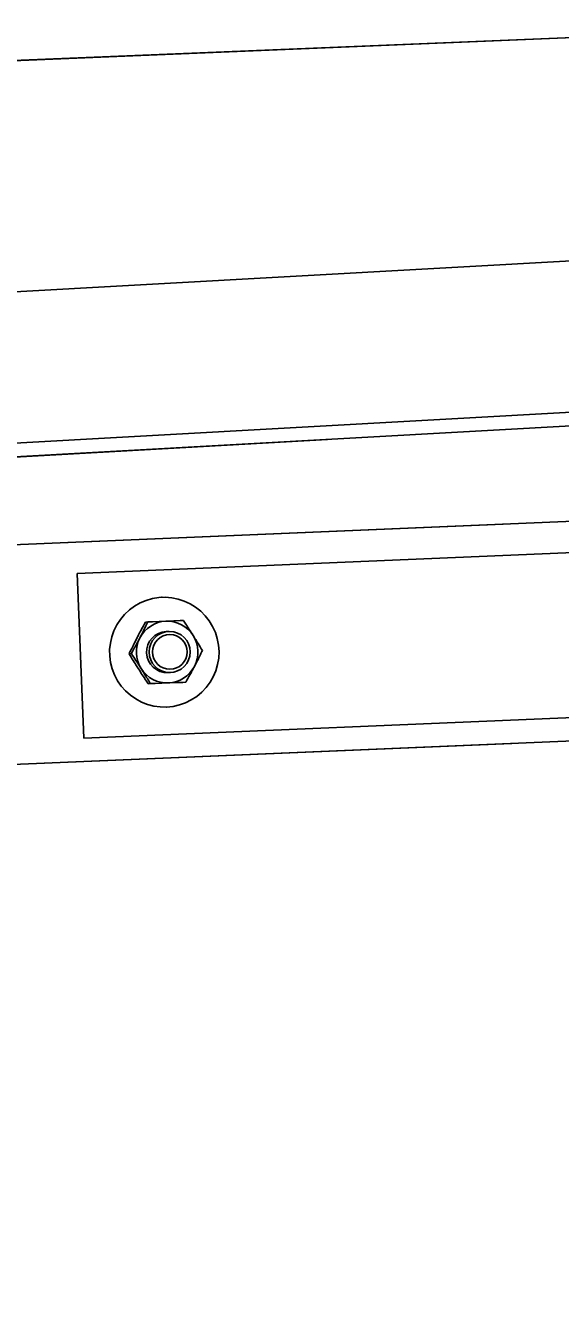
# Model space of a CAD drawing. Extents: x 9538 to 81668, y 7600 to 11751.
# Drawn here: x 11483.38 to 11491.49, y 9725.37 to 9744.89 of the extents above; entities that cross this region are included whole.
import ezdxf

# ---------------------------------------------------------------- set-up
doc = ezdxf.new("R2010")
doc.units = 0
doc.layers.add('dsnStdNameDate', color=7, linetype='Continuous')
doc.layers.add('dsnStdTable', color=7, linetype='Continuous')

msp = doc.modelspace()

# ---------------------------------------------------------------- linework, layer by layer
at = {"layer": 'dsnStdNameDate'}
msp.add_line((11496.092, 9744.888), (11020.802, 9725.365), dxfattribs=at)
at = {"layer": 'dsnStdTable'}
for p, q in [((11020.698, 9725.365), (11496.092, 9744.888)), ((11447.154, 9738.841), (11497.805, 9741.661)), ((11447.154, 9738.841), (11493.95, 9741.446)), ((11464.315, 9737.501), (11497.933, 9739.373)), ((11464.315, 9737.501), (11494.078, 9739.158)), ((11464.327, 9737.293), (11497.944, 9739.165)), ((11464.327, 9737.293), (11494.089, 9738.95)), ((11464.327, 9737.292), (11487.959, 9738.608)), ((11464.327, 9737.292), (11487.959, 9738.608)), ((11470.063, 9736.458), (11494.485, 9737.488)), ((11470.063, 9736.458), (11490.627, 9737.326)), ((11496.604, 9737.101), (11484.159, 9736.575)), ((11496.604, 9737.101), (11484.159, 9736.575)), ((11484.259, 9734.077), (11484.159, 9736.575)), ((11484.259, 9734.077), (11484.159, 9736.575)), ((11485.446, 9736.214), (11485.44, 9736.214)), ((11485.446, 9736.214), (11485.44, 9736.214)), ((11485.23, 9735.84), (11485.197, 9735.839)), ((11485.23, 9735.84), (11485.197, 9735.839)), ((11485.549, 9735.697), (11485.511, 9735.696)), ((11485.549, 9735.697), (11485.511, 9735.696)), ((11485.511, 9735.696), (11485.511, 9735.696)), ((11485.511, 9735.696), (11485.511, 9735.696)), ((11484.981, 9735.361), (11484.947, 9735.359)), ((11484.981, 9735.361), (11484.947, 9735.359)), ((11485.538, 9735.071), (11485.575, 9735.073)), ((11485.538, 9735.071), (11485.575, 9735.073)), ((11485.538, 9735.071), (11485.538, 9735.071)), ((11485.538, 9735.071), (11485.538, 9735.071)), ((11485.27, 9734.904), (11485.236, 9734.902)), ((11485.27, 9734.904), (11485.236, 9734.902)), ((11484.259, 9734.077), (11496.709, 9734.603)), ((11484.259, 9734.077), (11496.709, 9734.603)), ((11485.51, 9734.549), (11485.516, 9734.549)), ((11485.51, 9734.549), (11485.516, 9734.549)), ((11470.196, 9733.127), (11494.618, 9734.158)), ((11470.196, 9733.127), (11490.76, 9733.995))]:
    msp.add_line(p, q, dxfattribs=at)
for points in [[(11485.614, 9734.559), (11485.516, 9734.549), (11485.418, 9734.551), (11485.32, 9734.564), (11485.225, 9734.589), (11485.133, 9734.625), (11485.047, 9734.672), (11484.966, 9734.728), (11484.892, 9734.794), (11484.827, 9734.868), (11484.771, 9734.949), (11484.725, 9735.036), (11484.69, 9735.128), (11484.665, 9735.224), (11484.653, 9735.322), (11484.651, 9735.421), (11484.662, 9735.519), (11484.684, 9735.615), (11484.717, 9735.708), (11484.76, 9735.797), (11484.814, 9735.879), (11484.878, 9735.955), (11484.95, 9736.022), (11485.029, 9736.081), (11485.114, 9736.13), (11485.205, 9736.168), (11485.3, 9736.195), (11485.397, 9736.211), (11485.495, 9736.215), (11485.593, 9736.207), (11485.69, 9736.188), (11485.784, 9736.158), (11485.873, 9736.116), (11485.957, 9736.065), (11486.034, 9736.003), (11486.104, 9735.933), (11486.164, 9735.856), (11486.215, 9735.771), (11486.256, 9735.681), (11486.286, 9735.587), (11486.305, 9735.49), (11486.312, 9735.392), (11486.307, 9735.293), (11486.291, 9735.196), (11486.263, 9735.101), (11486.225, 9735.01), (11486.176, 9734.925), (11486.117, 9734.846), (11486.05, 9734.774), (11485.974, 9734.711), (11485.891, 9734.657), (11485.803, 9734.613), (11485.71, 9734.581), (11485.614, 9734.559)], [(11485.614, 9734.559), (11485.516, 9734.549), (11485.418, 9734.551), (11485.32, 9734.564), (11485.225, 9734.589), (11485.133, 9734.625), (11485.047, 9734.672), (11484.966, 9734.728), (11484.892, 9734.794), (11484.827, 9734.868), (11484.771, 9734.949), (11484.725, 9735.036), (11484.69, 9735.128), (11484.665, 9735.224), (11484.653, 9735.322), (11484.651, 9735.421), (11484.662, 9735.519), (11484.684, 9735.615), (11484.717, 9735.708), (11484.76, 9735.797), (11484.814, 9735.879), (11484.878, 9735.955), (11484.95, 9736.022), (11485.029, 9736.081), (11485.114, 9736.13), (11485.205, 9736.168), (11485.3, 9736.195), (11485.397, 9736.211), (11485.495, 9736.215), (11485.593, 9736.207), (11485.69, 9736.188), (11485.784, 9736.158), (11485.873, 9736.116), (11485.957, 9736.065), (11486.034, 9736.003), (11486.104, 9735.933), (11486.164, 9735.856), (11486.215, 9735.771), (11486.256, 9735.681), (11486.286, 9735.587), (11486.305, 9735.49), (11486.312, 9735.392), (11486.307, 9735.293), (11486.291, 9735.196), (11486.263, 9735.101), (11486.225, 9735.01), (11486.176, 9734.925), (11486.117, 9734.846), (11486.05, 9734.774), (11485.974, 9734.711), (11485.891, 9734.657), (11485.803, 9734.613), (11485.71, 9734.581), (11485.614, 9734.559)], [(11485.23, 9735.84), (11485.301, 9735.843), (11485.401, 9735.847), (11485.505, 9735.852)], [(11485.23, 9735.84), (11485.301, 9735.843), (11485.401, 9735.847), (11485.505, 9735.852)], [(11485.505, 9735.852), (11485.523, 9735.853), (11485.624, 9735.857), (11485.723, 9735.861), (11485.77, 9735.863)], [(11485.505, 9735.852), (11485.523, 9735.853), (11485.624, 9735.857), (11485.723, 9735.861), (11485.77, 9735.863)], [(11485.27, 9734.904), (11485.341, 9734.907), (11485.441, 9734.911), (11485.544, 9734.915)], [(11485.27, 9734.904), (11485.341, 9734.907), (11485.441, 9734.911), (11485.544, 9734.915)], [(11485.544, 9734.915), (11485.563, 9734.916), (11485.664, 9734.92), (11485.763, 9734.924), (11485.809, 9734.926)], [(11485.544, 9734.915), (11485.563, 9734.916), (11485.664, 9734.92), (11485.763, 9734.924), (11485.809, 9734.926)]]:
    msp.add_lwpolyline(points, dxfattribs=at)
for centre, radius in [((11485.562, 9735.385), 0.312), ((11485.562, 9735.385), 0.312), ((11485.566, 9735.385), 0.263), ((11485.566, 9735.385), 0.263)]:
    msp.add_circle(centre, radius, dxfattribs=at)
for centre, radius, start, end in [((11485.525, 9735.385), 0.467, 92.4577, 152.5289), ((11485.525, 9735.385), 0.467, 92.4577, 152.5289), ((11485.524, 9735.385), 0.467, 32.2994, 92.3854), ((11485.524, 9735.385), 0.467, 32.2994, 92.3854), ((11485.527, 9735.384), 0.47, 152.4978, 212.3512), ((11485.527, 9735.384), 0.47, 152.4978, 212.3512), ((11485.525, 9735.384), 0.313, 92.5535, 272.2859), ((11485.525, 9735.384), 0.313, 92.5535, 272.2859), ((11485.522, 9735.383), 0.47, 332.5215, 32.3083), ((11485.522, 9735.383), 0.47, 332.5215, 32.3083), ((11485.525, 9735.382), 0.467, 212.2892, 272.3859), ((11485.525, 9735.382), 0.467, 212.2892, 272.3859), ((11485.524, 9735.382), 0.467, 272.4575, 332.529), ((11485.524, 9735.382), 0.467, 272.4575, 332.529)]:
    msp.add_arc(centre, radius, start, end, dxfattribs=at)
for points in [[(11485.197, 9735.839), (11485.176, 9735.801), (11485.132, 9735.723), (11485.09, 9735.642), (11485.068, 9735.6), (11485.067, 9735.599)], [(11485.197, 9735.839), (11485.176, 9735.801), (11485.132, 9735.723), (11485.09, 9735.642), (11485.068, 9735.6), (11485.067, 9735.599)], [(11485.23, 9735.84), (11485.212, 9735.803), (11485.173, 9735.723), (11485.133, 9735.643), (11485.111, 9735.602), (11485.11, 9735.601)], [(11485.23, 9735.84), (11485.212, 9735.803), (11485.173, 9735.723), (11485.133, 9735.643), (11485.111, 9735.602), (11485.11, 9735.601)], [(11485.919, 9735.635), (11485.899, 9735.667), (11485.858, 9735.73), (11485.808, 9735.806), (11485.778, 9735.85), (11485.77, 9735.863)], [(11485.919, 9735.635), (11485.899, 9735.667), (11485.858, 9735.73), (11485.808, 9735.806), (11485.778, 9735.85), (11485.77, 9735.863)], [(11485.067, 9735.599), (11485.05, 9735.565), (11485.016, 9735.499), (11484.976, 9735.419), (11484.953, 9735.372), (11484.947, 9735.359)], [(11485.067, 9735.599), (11485.05, 9735.565), (11485.016, 9735.499), (11484.976, 9735.419), (11484.953, 9735.372), (11484.947, 9735.359)], [(11485.11, 9735.601), (11485.093, 9735.567), (11485.058, 9735.5), (11485.014, 9735.42), (11484.988, 9735.374), (11484.981, 9735.361)], [(11485.11, 9735.601), (11485.093, 9735.567), (11485.058, 9735.5), (11485.014, 9735.42), (11484.988, 9735.374), (11484.981, 9735.361)], [(11486.059, 9735.406), (11486.037, 9735.442), (11485.992, 9735.518), (11485.945, 9735.593), (11485.92, 9735.634), (11485.919, 9735.635)], [(11486.059, 9735.406), (11486.037, 9735.442), (11485.992, 9735.518), (11485.945, 9735.593), (11485.92, 9735.634), (11485.919, 9735.635)], [(11485.939, 9735.166), (11485.956, 9735.2), (11485.99, 9735.266), (11486.03, 9735.346), (11486.052, 9735.393), (11486.059, 9735.406)], [(11485.939, 9735.166), (11485.956, 9735.2), (11485.99, 9735.266), (11486.03, 9735.346), (11486.052, 9735.393), (11486.059, 9735.406)], [(11484.947, 9735.359), (11484.968, 9735.323), (11485.014, 9735.247), (11485.06, 9735.171), (11485.086, 9735.132), (11485.087, 9735.13)], [(11484.947, 9735.359), (11484.968, 9735.323), (11485.014, 9735.247), (11485.06, 9735.171), (11485.086, 9735.132), (11485.087, 9735.13)], [(11484.981, 9735.361), (11485.005, 9735.325), (11485.055, 9735.25), (11485.104, 9735.173), (11485.129, 9735.133), (11485.13, 9735.132)], [(11484.981, 9735.361), (11485.005, 9735.325), (11485.055, 9735.25), (11485.104, 9735.173), (11485.129, 9735.133), (11485.13, 9735.132)], [(11485.087, 9735.13), (11485.107, 9735.099), (11485.148, 9735.035), (11485.198, 9734.959), (11485.228, 9734.915), (11485.236, 9734.902)], [(11485.087, 9735.13), (11485.107, 9735.099), (11485.148, 9735.035), (11485.198, 9734.959), (11485.228, 9734.915), (11485.236, 9734.902)], [(11485.13, 9735.132), (11485.15, 9735.101), (11485.19, 9735.037), (11485.236, 9734.961), (11485.262, 9734.916), (11485.27, 9734.904)], [(11485.13, 9735.132), (11485.15, 9735.101), (11485.19, 9735.037), (11485.236, 9734.961), (11485.262, 9734.916), (11485.27, 9734.904)], [(11485.809, 9734.926), (11485.83, 9734.964), (11485.873, 9735.043), (11485.916, 9735.123), (11485.938, 9735.165), (11485.939, 9735.166)], [(11485.809, 9734.926), (11485.83, 9734.964), (11485.873, 9735.043), (11485.916, 9735.123), (11485.938, 9735.165), (11485.939, 9735.166)]]:
    msp.add_open_spline(points, degree=3, dxfattribs=at)

doc.saveas('drawing.dxf')
